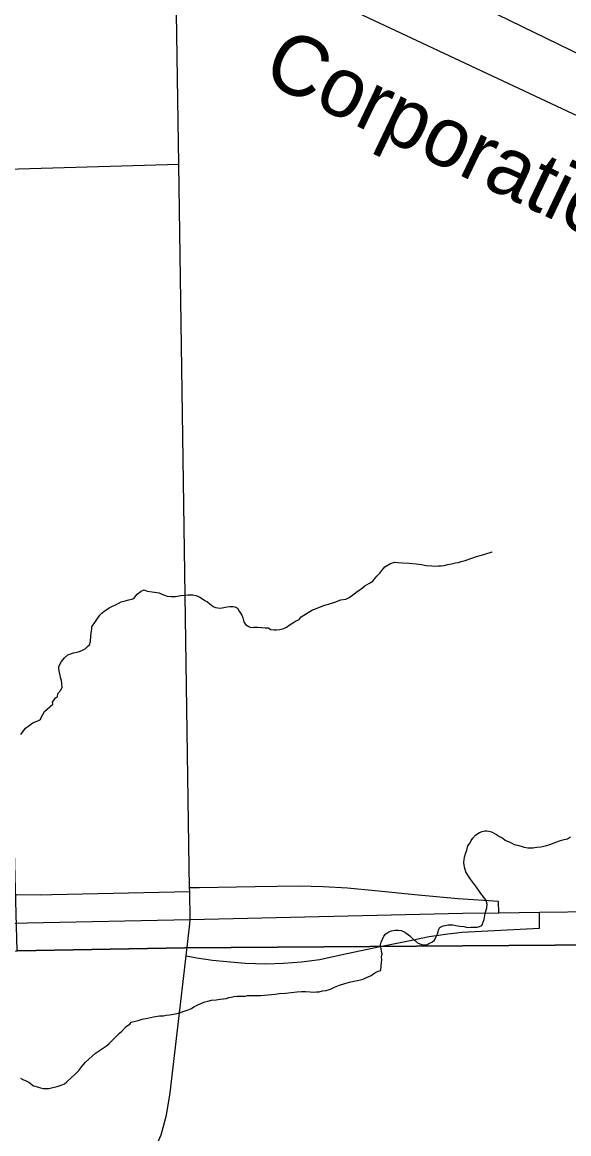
# Model space of a CAD drawing. Extents: x 2010165 to 2382125, y 1060529 to 1407316.
# Drawn here: x 2224273 to 2227010, y 1247901 to 1253462 of the extents above; entities that cross this region are included whole.
import ezdxf

# ---------------------------------------------------------------- set-up
doc = ezdxf.new("R2010")
doc.units = 0
for name, color, linetype in [('GM_X_City_Street', 7, 'Continuous'), ('GM_X_Corporation', 7, 'Continuous'), ('GM_X_Interchange_Ramps', 7, 'Continuous'), ('GM_X_Interstate_Route', 7, 'Continuous'), ('GM_X_Minor_River', 7, 'Continuous'), ('GM_X_Rail_Line', 7, 'Continuous'), ('GM_X_Rail_Line_Text', 7, 'Continuous')]:
    doc.layers.add(name, color=color, linetype=linetype)

msp = doc.modelspace()

# ---------------------------------------------------------------- linework, layer by layer
at = {"layer": 'GM_X_City_Street'}
for points in [[(2225108.4, 1249347.7), (2225057.7, 1252752.1), (2225039, 1253940.2), (2225029.1, 1254570.1)], [(2225039, 1253940.2), (2228374.7, 1252375.4), (2228480.5, 1252326.4)], [(2222352.1, 1252667.5), (2222353.5, 1252668), (2222383.4, 1252675.2), (2222989, 1252692), (2225057.7, 1252752.1)], [(2225112, 1248951.9), (2225114.6, 1248973.9), (2225111.9, 1249113.4), (2225111.6, 1249131.6), (2225108.4, 1249347.7)], [(2220301.8, 1248751.1), (2220496.1, 1248905.5), (2220687.7, 1249030.7), (2220883.3, 1249124.6), (2220912.3, 1249134.4), (2221015.4, 1249169.3), (2221028, 1249173.6), (2221048.2, 1249177.5), (2221245.1, 1249215.8), (2221399.5, 1249226), (2221553.4, 1249223.9), (2221764.3, 1249191.8), (2222078.2, 1249150.6), (2222435.3, 1249129), (2222798.6, 1249117.2), (2223389.8, 1249109.7), (2224366.7, 1249097.4), (2224421.3, 1249098.5)], [(2224421.3, 1249098.5), (2225111.9, 1249113.4)], [(2225093.5, 1248791.2), (2225112, 1248951.9)], [(2225052.4, 1248434.5), (2225093.5, 1248791.2)], [(2224817.9, 1246370.6), (2224801.9, 1247411.2), (2224810, 1247504.8), (2224832.6, 1247574.1), (2224890.6, 1247717.6), (2224969.9, 1247896), (2224995.5, 1247994.3), (2225014.5, 1248106), (2225052.4, 1248434.5)]]:
    msp.add_lwpolyline(points, dxfattribs=at)
at = {"layer": 'GM_X_Corporation'}
for points in [[(2230213.6, 1260820.7), (2230244.1, 1258152.1), (2230264.6, 1255472.3), (2227563.8, 1255436.6), (2227587.8, 1252957.6), (2228523, 1252514.5), (2228547.7, 1249915), (2227849.2, 1249895.5), (2227869.5, 1248852), (2225087.4, 1248832.5), (2224248.1, 1248816.7), (2224193.9, 1250800.4), (2223519.1, 1250795.4), (2223512.6, 1251349.5), (2222349.3, 1251337.7), (2222348.4, 1251199.2), (2220710.5, 1251189), (2220707, 1252670.6), (2219651.3, 1252687.4)], [(2219670.9, 1248714.4), (2220282.2, 1248741.9), (2224248.1, 1248816.7), (2225087.4, 1248832.5), (2227869.5, 1248852), (2231511.2, 1248872.4), (2232646.5, 1248883.5), (2235365.6, 1248905.5)]]:
    msp.add_lwpolyline(points, dxfattribs=at)
at = {"layer": 'GM_X_Interchange_Ramps'}
for points in [[(2226659.9, 1249007.2), (2226658.6, 1249063.8), (2226456.6, 1249076.7), (2226256.6, 1249095), (2226040, 1249117.1), (2225902.3, 1249129.9), (2225781.1, 1249137.3), (2225660, 1249140.9), (2225439.7, 1249137.3), (2225160.7, 1249131.8), (2225111.6, 1249131.6)], [(2225093.5, 1248791.2), (2225147.9, 1248782.2), (2225225.9, 1248770.5), (2225298.4, 1248762.7), (2225390.2, 1248755.3), (2225493, 1248751.7), (2225581.1, 1248755.3), (2225671, 1248760.9), (2225762.8, 1248773.7), (2225874.8, 1248797.6), (2226056.5, 1248836.2), (2226207, 1248867.4), (2226311.6, 1248887.6), (2226405.3, 1248902.3), (2226476.8, 1248909.6), (2226864.1, 1248929.8), (2226862.9, 1249009.8)]]:
    msp.add_lwpolyline(points, dxfattribs=at)
at = {"layer": 'GM_X_Interstate_Route'}
for points in [[(2225114.6, 1248973.9), (2226479, 1249004.9), (2226659.9, 1249007.2), (2226862.9, 1249009.8), (2227991.9, 1249024.3)], [(2222232.4, 1248913), (2222348.9, 1248916.6), (2222650.4, 1248922.9), (2224240.3, 1248955.8), (2224298.6, 1248957)], [(2224298.6, 1248957), (2225114.6, 1248973.9)]]:
    msp.add_lwpolyline(points, dxfattribs=at)
at = {"layer": 'GM_X_Minor_River'}
for points in [[(2225761.5, 1250536.5), (2225783.4, 1250544.8), (2225811.4, 1250553.3), (2225839.4, 1250561.7), (2225869.3, 1250572.2), (2225893.3, 1250576.6), (2225907.3, 1250582.8), (2225921.2, 1250591), (2225935.1, 1250603.3), (2225951, 1250613.6), (2225968.8, 1250625.9), (2225988.7, 1250642.3), (2226012.5, 1250656.7), (2226028.4, 1250666.9), (2226038.3, 1250679.1), (2226050.1, 1250693.4), (2226063.9, 1250705.6), (2226073.7, 1250719.8), (2226089.5, 1250738.2), (2226117.4, 1250754.6), (2226139.4, 1250761), (2226155.4, 1250759.2), (2226177.6, 1250757.6), (2226211.7, 1250756), (2226245.9, 1250752.5), (2226272.1, 1250748.9), (2226296.2, 1250745.2), (2226324.4, 1250743.6), (2226342.5, 1250741.9), (2226358.5, 1250742.1), (2226370.6, 1250742.3), (2226386.6, 1250744.5), (2226404.6, 1250748.8), (2226422.6, 1250753.1), (2226442.6, 1250757.4), (2226458.7, 1250759.7), (2226470.6, 1250763.9), (2226490.6, 1250770.2), (2226524.6, 1250780.7), (2226548.6, 1250789.1), (2226572.5, 1250795.5), (2226590.5, 1250801.8), (2226626.5, 1250812.4), (2226626.5, 1250812.4)], [(2224384.3, 1250013.9), (2224425.9, 1250050.7), (2224425.7, 1250060.8), (2224439.4, 1250083.1), (2224449.4, 1250087.2), (2224451.2, 1250103.3), (2224465, 1250119.6), (2224472.8, 1250133.8), (2224472.4, 1250153.9), (2224470.2, 1250169.9), (2224465.9, 1250183.9), (2224463.7, 1250193.9), (2224459.5, 1250209.9), (2224457.2, 1250228), (2224457, 1250238), (2224462.8, 1250252.2), (2224470.6, 1250264.3), (2224484.4, 1250282.6), (2224502.2, 1250296.9), (2224530.2, 1250307.4), (2224548.2, 1250311.7), (2224560.2, 1250313.9), (2224578.1, 1250322.2), (2224588.1, 1250328.3), (2224599.9, 1250338.6), (2224609.8, 1250346.8), (2224615.6, 1250364.9), (2224617.1, 1250393.1), (2224620.7, 1250417.2), (2224622.6, 1250427.3), (2224622.4, 1250437.3), (2224661.6, 1250496.2), (2224671.5, 1250506.4), (2224683.4, 1250516.6), (2224697.3, 1250524.8), (2224709.2, 1250533.1), (2224725.2, 1250541.3), (2224741.1, 1250547.6), (2224753.1, 1250553.8), (2224769, 1250562.1), (2224789, 1250568.4), (2224807, 1250572.7), (2224823, 1250576.9), (2224833, 1250579.1), (2224848.7, 1250601.4), (2224868.5, 1250615.8), (2224884.5, 1250622), (2224898.6, 1250616.2), (2224924.8, 1250612.6), (2224947, 1250608.9), (2224959, 1250607), (2224969.2, 1250603.2), (2224981.3, 1250597.3), (2224999.5, 1250591.6), (2225019.6, 1250589.8), (2225041.7, 1250590.2), (2225067.7, 1250594.6), (2225103.8, 1250597.1), (2225127.9, 1250597.5), (2225142, 1250593.7), (2225152.1, 1250591.8), (2225162.2, 1250585.9), (2225176.4, 1250578.1), (2225188.6, 1250570.2), (2225200.8, 1250562.4), (2225213, 1250552.5), (2225229.3, 1250538.7), (2225241.4, 1250534.8), (2225253.4, 1250533), (2225265.5, 1250531.2), (2225299.6, 1250537.7), (2225313.6, 1250539.9), (2225327.6, 1250540.1), (2225337.7, 1250538.3), (2225351.9, 1250530.4), (2225360.1, 1250516.5), (2225366.3, 1250506.5), (2225372.5, 1250496.6), (2225378.8, 1250482.6), (2225383.1, 1250462.6), (2225391.4, 1250448.6), (2225407.6, 1250438.8), (2225417.7, 1250435), (2225433.8, 1250435.2), (2225451.8, 1250435.5), (2225471.9, 1250433.8), (2225490, 1250432), (2225504.1, 1250432.2), (2225518.3, 1250424.4), (2225534.4, 1250422.6), (2225546.4, 1250422.8), (2225562.5, 1250425.1), (2225582.5, 1250429.3), (2225596.4, 1250435.6), (2225614.3, 1250449.9), (2225642.1, 1250466.4), (2225660, 1250474.7), (2225669.9, 1250486.9), (2225727.6, 1250521.9), (2225741.5, 1250528.1), (2225761.5, 1250536.5)], [(2224265.7, 1249899.7), (2224289.3, 1249930.2), (2224327, 1249956.9), (2224354.9, 1249969.3), (2224364.9, 1249973.5), (2224368.8, 1249983.6), (2224384.3, 1250013.9)], [(2226069.9, 1248859.4), (2226083.5, 1248889.7), (2226093.3, 1248901.9), (2226109.2, 1248912.2), (2226123.2, 1248916.4), (2226139.2, 1248920.7), (2226155.3, 1248920.9), (2226171.4, 1248919.2), (2226189.6, 1248909.4), (2226214, 1248891.6), (2226232.4, 1248873.8), (2226242.5, 1248866), (2226252.7, 1248856.1), (2226272.9, 1248848.3), (2226283, 1248846.5), (2226299.1, 1248846.7), (2226309, 1248852.9), (2226327, 1248861.2), (2226336.9, 1248869.3), (2226346.6, 1248887.6), (2226354.3, 1248905.8), (2226358.1, 1248919.9), (2226363.9, 1248934), (2226381.9, 1248942.3), (2226405.9, 1248946.7), (2226415.9, 1248946.8), (2226430, 1248947.1), (2226444.1, 1248943.2), (2226464.2, 1248939.5), (2226484.4, 1248937.8), (2226502.5, 1248934.1), (2226520.6, 1248934.3), (2226536.6, 1248934.6), (2226550.7, 1248934.8), (2226562.7, 1248939), (2226574.6, 1248943.2), (2226586.2, 1248973.5), (2226591.7, 1249003.7), (2226599.3, 1249031.9), (2226601, 1249050), (2226598.8, 1249062.1), (2226594.6, 1249072), (2226570, 1249103.8), (2226559.7, 1249117.7), (2226547.4, 1249135.6), (2226533, 1249155.5), (2226518.6, 1249175.4), (2226504.3, 1249195.3), (2226494, 1249211.2), (2226487.5, 1249235.2), (2226485.1, 1249259.3), (2226487, 1249271.4), (2226488.7, 1249285.4), (2226492.5, 1249301.6), (2226500.2, 1249319.8), (2226503.9, 1249341.9), (2226515.7, 1249356.2), (2226521.5, 1249368.3), (2226529.4, 1249380.5), (2226545.2, 1249396.8), (2226563, 1249409.1), (2226577, 1249413.3), (2226589, 1249417.5), (2226599, 1249417.7), (2226609.1, 1249415.8), (2226623.2, 1249412), (2226647.5, 1249398.3), (2226663.8, 1249388.5), (2226680, 1249380.7), (2226692.2, 1249370.8), (2226702.3, 1249364.9), (2226714.4, 1249361.1), (2226724.6, 1249355.2), (2226736.7, 1249349.4), (2226752.8, 1249345.6), (2226771, 1249339.8), (2226787.1, 1249336.1), (2226805.3, 1249332.3), (2226829.4, 1249332.6), (2226849.4, 1249334.9), (2226869.4, 1249337.3), (2226893.5, 1249341.6), (2226915.5, 1249348), (2226937.4, 1249356.3), (2226963.3, 1249366.8), (2226987.3, 1249373.1), (2227003.3, 1249377.4), (2227019.2, 1249387.7)], [(2224354.7, 1248135), (2224364.8, 1248131.2), (2224378.9, 1248127.3), (2224391, 1248127.5), (2224407, 1248127.8), (2224427.1, 1248132.1), (2224449, 1248138.4), (2224469, 1248144.8), (2224485, 1248151), (2224496.9, 1248161.2), (2224518.6, 1248181.6), (2224538.4, 1248200), (2224556.2, 1248218.4), (2224571.9, 1248238.7), (2224589.7, 1248259), (2224607.5, 1248275.4), (2224623.3, 1248289.7), (2224641.1, 1248304), (2224661, 1248318.3), (2224680.9, 1248330.7), (2224694.8, 1248340.9), (2224708.6, 1248353.2), (2224760, 1248404.2), (2224771.9, 1248414.4), (2224793.6, 1248438.8), (2224811.5, 1248449.1), (2224819.3, 1248459.3), (2224853.3, 1248467.8), (2224873.3, 1248474.1), (2224901.3, 1248480.6), (2224931.3, 1248487.1), (2224961.4, 1248491.5), (2224981.5, 1248491.8), (2224993.5, 1248494), (2225011.5, 1248496.3), (2225031.5, 1248500.6), (2225055.6, 1248505), (2225079.5, 1248513.3), (2225103.5, 1248521.7), (2225121.5, 1248528), (2225133.4, 1248536.2), (2225149.3, 1248544.5), (2225167.2, 1248552.8), (2225187.2, 1248561.1), (2225203.2, 1248565.4), (2225221.2, 1248569.7), (2225245.2, 1248572), (2225265.3, 1248574.3), (2225281.3, 1248576.6), (2225295.3, 1248578.8), (2225307.3, 1248583), (2225319.3, 1248585.2), (2225333.4, 1248587.4), (2225349.4, 1248589.6), (2225365.4, 1248589.9), (2225377.5, 1248590.1), (2225389.5, 1248590.2), (2225401.6, 1248592.4), (2225415.6, 1248592.6), (2225425.6, 1248592.8), (2225435.7, 1248592.9), (2225449.7, 1248593.1), (2225467.8, 1248593.4), (2225521.9, 1248598.2), (2225540, 1248600.5), (2225560, 1248602.8), (2225592.1, 1248605.3), (2225620.2, 1248607.7), (2225648.2, 1248612.1), (2225672.3, 1248612.5), (2225692.4, 1248612.8), (2225714.5, 1248611.1), (2225732.6, 1248609.3), (2225746.6, 1248611.6), (2225760.7, 1248611.8), (2225776.7, 1248616), (2225794.7, 1248618.3), (2225816.7, 1248624.6), (2225836.6, 1248635), (2225862.6, 1248645.4), (2225888.5, 1248653.8), (2225912.5, 1248660.2), (2225934.6, 1248664.5), (2225952.6, 1248668.8), (2225966.6, 1248671), (2225980.6, 1248675.3), (2225990.5, 1248679.4), (2226002.5, 1248685.6), (2226020.4, 1248693.9), (2226038.3, 1248706.2), (2226056.2, 1248714.6), (2226068.2, 1248718.8), (2226069.9, 1248740.9), (2226071.6, 1248757), (2226073.4, 1248773.1), (2226073.1, 1248787.1), (2226074.9, 1248801.2), (2226072.7, 1248813.2), (2226070.5, 1248827.3), (2226068.1, 1248847.3), (2226069.9, 1248859.4)], [(2224265.6, 1248179.9), (2224279.8, 1248172.1), (2224294, 1248166.3), (2224306.1, 1248160.4), (2224330.5, 1248140.7), (2224354.7, 1248135)]]:
    msp.add_lwpolyline(points, dxfattribs=at)
at = {"layer": 'GM_X_Rail_Line'}
msp.add_lwpolyline([(2217825.8, 1256443.9), (2219894.4, 1255885.9), (2223159.9, 1254980.2), (2224056.9, 1254669), (2225065.9, 1254240), (2226529.1, 1253561.5), (2229155.5, 1252285.7), (2231686.6, 1251046.4), (2234226.2, 1249812.6), (2238408.3, 1247816.3), (2240874.9, 1246582.6), (2242948.1, 1245568), (2246838.2, 1243692.3)], dxfattribs=at)

# ---------------------------------------------------------------- texts
at = {"layer": 'GM_X_Rail_Line_Text'}
msp.add_text('Corporation', height=299, rotation=334.4727, dxfattribs=at).set_placement((2225464.7, 1253173.9))

doc.saveas('drawing.dxf')
